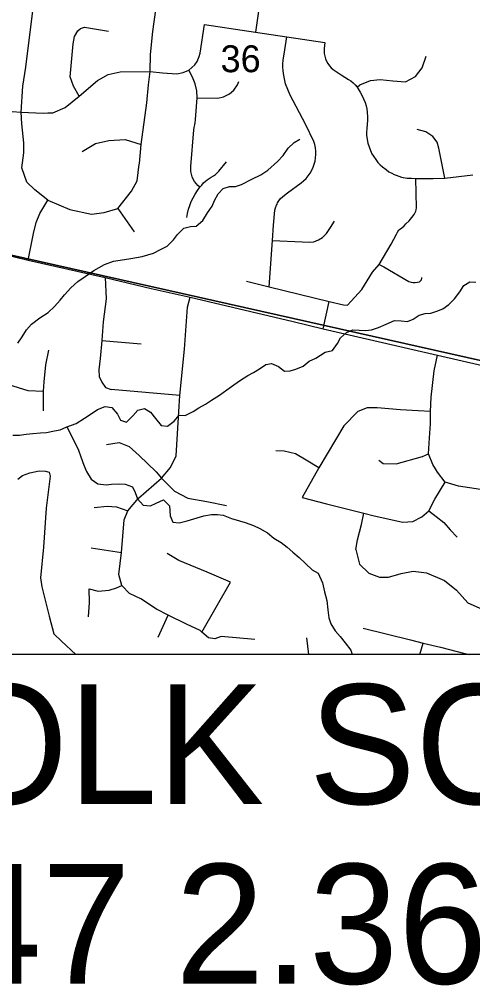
# Model space of a CAD drawing. Extents: x 0 to 34, y 0 to 22.
# Drawn here: x 5.934 to 6.638, y 18.207 to 19.714 of the extents above; entities that cross this region are included whole.
import ezdxf

# ---------------------------------------------------------------- set-up
doc = ezdxf.new("R2010")
doc.units = 0
for name, color, linetype in [('GM_X_County_Road', 7, 'Continuous'), ('GM_X_Minor_River', 7, 'Continuous'), ('GM_X_Section', 7, 'Continuous'), ('GM_X_Section_Text', 7, 'Continuous'), ('GM_X_Township_Road', 7, 'Continuous'), ('SH_Text', 7, 'Continuous')]:
    doc.layers.add(name, color=color, linetype=linetype)

msp = doc.modelspace()

# ---------------------------------------------------------------- linework, layer by layer
at = {"layer": 'GM_X_County_Road'}
for points in [[(5.0482, 19.4989), (5.2615, 19.4628), (5.4086, 19.4362), (5.7556, 19.3822), (5.814, 19.3715), (5.9052, 19.3498), (5.9474, 19.3395), (6.067, 19.3122), (6.1386, 19.2955), (6.1993, 19.2816), (6.3594, 19.2439), (6.4061, 19.2324), (6.5388, 19.202)], [(6.5388, 19.202), (6.5837, 19.1917), (6.7236, 19.1591)]]:
    msp.add_lwpolyline(points, dxfattribs=at)
at = {"layer": 'GM_X_Minor_River'}
for points in [[(6.0498, 19.3233), (6.066, 19.3327), (6.0799, 19.338), (6.0905, 19.3392), (6.107, 19.3421), (6.1249, 19.345), (6.1422, 19.3501), (6.1534, 19.3559), (6.1638, 19.3613), (6.1736, 19.3708), (6.1795, 19.3794), (6.1897, 19.3894), (6.1996, 19.3917), (6.2088, 19.3922), (6.2189, 19.401), (6.2261, 19.413), (6.2336, 19.4234), (6.2373, 19.4324), (6.243, 19.4425), (6.2504, 19.451), (6.2604, 19.4541), (6.2699, 19.4542), (6.2791, 19.4573), (6.2953, 19.4652), (6.3092, 19.4724), (6.3201, 19.4793), (6.3349, 19.4929), (6.3439, 19.5021), (6.3515, 19.5137), (6.3609, 19.5225), (6.3698, 19.5279)], [(5.9313, 19.2102), (5.9384, 19.2203), (5.9448, 19.2311), (5.9527, 19.2396), (5.9655, 19.2495), (5.9787, 19.2578), (5.9884, 19.267), (5.9971, 19.277), (6.0042, 19.2855), (6.014, 19.2963), (6.0249, 19.3062), (6.0362, 19.3142), (6.0498, 19.3233)], [(5.9236, 19.0668), (5.9339, 19.0672), (5.9442, 19.0684), (5.9549, 19.0696), (5.9667, 19.0704), (5.9758, 19.0713), (5.9884, 19.0735), (5.9972, 19.0755), (6.0076, 19.0798), (6.0219, 19.0851), (6.035, 19.0934), (6.0455, 19.1003), (6.0552, 19.1069), (6.0671, 19.1114), (6.0773, 19.11), (6.0865, 19.0998), (6.0912, 19.0905), (6.1002, 19.0872), (6.1104, 19.0972), (6.1179, 19.1057), (6.1282, 19.1084), (6.1375, 19.1028), (6.1452, 19.0931), (6.1544, 19.0822), (6.1643, 19.0811), (6.1744, 19.0888), (6.1823, 19.098), (6.1914, 19.0978), (6.2041, 19.1038), (6.213, 19.1093), (6.2234, 19.115), (6.2327, 19.1216), (6.2451, 19.1292), (6.2564, 19.1376), (6.2673, 19.1452), (6.2774, 19.1525), (6.289, 19.1598), (6.2979, 19.1644), (6.3072, 19.1702), (6.3169, 19.1772), (6.326, 19.1784), (6.3365, 19.1739), (6.3458, 19.1668), (6.355, 19.1673), (6.3638, 19.1697), (6.3749, 19.1746), (6.3843, 19.1823), (6.3947, 19.187), (6.4094, 19.1964), (6.4205, 19.1987), (6.4284, 19.2099), (6.4329, 19.2185), (6.4422, 19.2269), (6.4522, 19.2308), (6.4621, 19.2305), (6.472, 19.2298), (6.4811, 19.2307), (6.4919, 19.2346), (6.5038, 19.2399), (6.5169, 19.2456), (6.5271, 19.2449), (6.537, 19.2438), (6.5462, 19.2477), (6.5552, 19.2539), (6.5647, 19.2563), (6.5735, 19.2571), (6.5827, 19.2599), (6.5919, 19.2638), (6.6013, 19.2704), (6.6103, 19.2792), (6.6186, 19.29), (6.6249, 19.3), (6.6338, 19.3055), (6.6433, 19.3052)], [(6.0076, 19.0798), (6.0216, 19.0524), (6.0259, 19.0435), (6.0291, 19.0335), (6.034, 19.0201), (6.0383, 19.0104), (6.0455, 18.9984), (6.0556, 18.9913), (6.0685, 18.9898), (6.0772, 18.9906), (6.0886, 18.9914), (6.0985, 18.9907), (6.1098, 18.9866), (6.1137, 18.9777), (6.1176, 18.9677), (6.1264, 18.9583), (6.1374, 18.9569), (6.1467, 18.9611), (6.1578, 18.9661), (6.1671, 18.9571), (6.1681, 18.9415), (6.1724, 18.9315), (6.1823, 18.9304), (6.1945, 18.9335), (6.2102, 18.9383), (6.2206, 18.9414), (6.2324, 18.9433), (6.2419, 18.9434), (6.2506, 18.9424), (6.2638, 18.9374), (6.2762, 18.9336), (6.2849, 18.9311), (6.2977, 18.9265), (6.3078, 18.9216), (6.3194, 18.9152), (6.3294, 18.9069), (6.341, 18.9001), (6.3503, 18.8926), (6.3588, 18.8847), (6.3688, 18.8764), (6.3788, 18.8674), (6.3888, 18.8576), (6.3985, 18.852), (6.4049, 18.8373), (6.4083, 18.8232), (6.4117, 18.8097), (6.4132, 18.7949), (6.4151, 18.7827), (6.4178, 18.7731), (6.4248, 18.7626), (6.4325, 18.7536), (6.4402, 18.7439), (6.449, 18.7326), (6.4512, 18.7255)]]:
    msp.add_lwpolyline(points, dxfattribs=at)
at = {"layer": 'GM_X_Section'}
msp.add_lwpolyline([(5.8307, 20.238), (6.8362, 20.1611), (6.7522, 19.1603), (5.7435, 19.3869), (5.8084, 20.2412)], close=True, dxfattribs=at)
msp.add_lwpolyline([(5.6931, 18.7255), (5.7435, 19.3869), (6.7522, 19.1603), (6.7169, 18.7255)], dxfattribs=at)
at = {"layer": 'GM_X_Township_Road'}
for p, q in [((6.5512, 19.4208), (6.5501, 19.4666)), ((6.0867, 19.42), (6.1125, 19.3834)), ((6.4061, 19.2324), (6.4155, 19.2752)), ((6.062, 19.2142), (6.1231, 19.2092)), ((6.183, 19.1289), (6.0766, 19.1379)), ((6.0452, 18.8917), (6.0926, 18.8845)), ((6.2177, 18.7605), (6.2618, 18.8382)), ((6.1494, 18.7528), (6.1652, 18.7867)), ((6.3837, 18.7255), (6.3806, 18.7518)), ((6.5565, 18.7255), (6.5615, 18.7434))]:
    msp.add_line(p, q, dxfattribs=at)
for points in [[(6.1369, 19.6331), (6.1374, 19.6595), (6.1414, 19.6955), (6.1461, 19.729), (6.1532, 19.7494), (6.1586, 19.7709), (6.1608, 19.7942), (6.1654, 19.8361), (6.1688, 19.8678), (6.1684, 19.8833), (6.171, 19.8942), (6.1832, 19.9057), (6.2133, 19.924), (6.2423, 19.9399), (6.2615, 19.9538), (6.2789, 19.9813), (6.2981, 20.0089), (6.3079, 20.016), (6.3189, 20.0209), (6.3347, 20.0228), (6.3713, 20.0202), (6.3803, 20.142)], [(6.3396, 19.8606), (6.3294, 19.8425), (6.3192, 19.8267), (6.314, 19.7814), (6.3114, 19.7681), (6.301, 19.6943)], [(5.9405, 19.5065), (5.9406, 19.5221), (5.9376, 19.5515), (5.9364, 19.5696), (5.9394, 19.6103), (5.9437, 19.64), (5.9545, 19.7274), (5.9615, 19.7545), (5.9688, 19.763), (5.978, 19.7679), (5.9933, 19.7723), (6.0004, 19.773), (6.006, 19.7736)], [(6.0266, 19.5947), (6.0178, 19.61), (6.0127, 19.6246), (6.0172, 19.6761), (6.0196, 19.6875), (6.0248, 19.6963), (6.0289, 19.6999), (6.0352, 19.702), (6.0724, 19.6958)], [(6.1785, 19.6296), (6.1884, 19.6313), (6.197, 19.6351), (6.2067, 19.6436), (6.2101, 19.6487), (6.2134, 19.6561), (6.2148, 19.6618), (6.2215, 19.7063), (6.2906, 19.6959)], [(6.2906, 19.6959), (6.301, 19.6943), (6.3497, 19.687), (6.4085, 19.6781), (6.4077, 19.669), (6.4075, 19.6649), (6.4078, 19.6608), (6.4086, 19.6568), (6.4097, 19.6528), (6.4113, 19.649), (6.4133, 19.6454), (6.4157, 19.642), (6.4184, 19.6389), (6.4215, 19.6362), (6.4248, 19.6338), (6.4339, 19.628), (6.4455, 19.6208), (6.4492, 19.6183), (6.4527, 19.6154), (6.4559, 19.6122), (6.4587, 19.6087), (6.4636, 19.6009), (6.4664, 19.5961), (6.469, 19.5905), (6.4712, 19.5848), (6.4728, 19.5795), (6.4738, 19.5747), (6.4745, 19.5692), (6.4749, 19.5631), (6.4748, 19.557), (6.4738, 19.5446), (6.4734, 19.5377), (6.4736, 19.5339), (6.4745, 19.527), (6.4757, 19.5215), (6.4775, 19.5155), (6.4795, 19.5102), (6.4819, 19.505), (6.4841, 19.5012), (6.4877, 19.496), (6.4912, 19.4916), (6.4946, 19.4879), (6.4984, 19.4845), (6.5038, 19.4803), (6.5083, 19.477), (6.5126, 19.4747), (6.5165, 19.4728), (6.5194, 19.4717), (6.5236, 19.47), (6.5278, 19.4687), (6.5306, 19.468), (6.5337, 19.4676), (6.5367, 19.4672), (6.5406, 19.467), (6.5434, 19.467), (6.5501, 19.4666), (6.5773, 19.4664), (6.595, 19.4668), (6.6386, 19.4721)], [(6.3222, 19.298), (6.3273, 19.3701), (6.3289, 19.3936), (6.3311, 19.4171), (6.3321, 19.421), (6.3334, 19.4248), (6.3343, 19.4267), (6.3352, 19.4285), (6.3374, 19.4319), (6.3399, 19.4351), (6.3427, 19.438), (6.3459, 19.4406), (6.3506, 19.4441), (6.3717, 19.4597), (6.3757, 19.463), (6.3794, 19.4666), (6.3828, 19.4705), (6.3858, 19.4747), (6.3884, 19.4792), (6.3905, 19.4839), (6.3923, 19.4887), (6.3936, 19.4937), (6.3944, 19.4988), (6.3948, 19.5039), (6.3947, 19.5091), (6.3941, 19.5142), (6.3931, 19.5193), (6.3916, 19.5242), (6.3784, 19.5512), (6.3546, 19.596), (6.3477, 19.6139), (6.3452, 19.624), (6.3443, 19.6299), (6.3437, 19.6348), (6.3436, 19.6398), (6.3435, 19.6443), (6.344, 19.6506), (6.3444, 19.6545), (6.3453, 19.6598), (6.3497, 19.687)], [(6.4587, 19.6087), (6.4629, 19.6124), (6.4795, 19.6192), (6.4946, 19.6207), (6.5142, 19.6185), (6.5338, 19.617), (6.5497, 19.6253), (6.5602, 19.6388), (6.5662, 19.6569)], [(5.978, 19.5686), (5.9859, 19.5689), (6.0049, 19.5771), (6.0266, 19.5947), (6.0555, 19.6192), (6.0598, 19.6216)], [(6.0598, 19.6216), (6.0721, 19.6283), (6.0907, 19.6327), (6.1369, 19.6331)], [(6.1203, 19.4898), (6.1233, 19.5194), (6.1321, 19.5841), (6.1346, 19.6125), (6.1369, 19.6331)], [(6.1369, 19.6331), (6.1565, 19.6309), (6.1785, 19.6296)], [(6.2078, 19.5583), (6.2103, 19.5919), (6.2095, 19.6029), (6.2071, 19.6137), (6.2032, 19.6241), (6.197, 19.6351)], [(6.2103, 19.5919), (6.2423, 19.5916), (6.2509, 19.5936), (6.2603, 19.5981), (6.2673, 19.6042), (6.2728, 19.612), (6.2752, 19.6174)], [(5.9087, 19.5717), (5.9364, 19.5696), (5.971, 19.5683), (5.978, 19.5686)], [(6.2144, 19.4529), (6.2113, 19.4556), (6.2086, 19.4587), (6.2062, 19.462), (6.2042, 19.4656), (6.2026, 19.4693), (6.2014, 19.4732), (6.2006, 19.4772), (6.2003, 19.4813), (6.2004, 19.4854), (6.2049, 19.5421), (6.2054, 19.546), (6.2064, 19.5499), (6.2073, 19.5537), (6.2078, 19.5576), (6.2078, 19.5583)], [(6.595, 19.4668), (6.5859, 19.5136), (6.5832, 19.523), (6.5768, 19.5321), (6.5659, 19.5389), (6.5523, 19.5426)], [(6.0313, 19.5083), (6.0519, 19.5209), (6.0731, 19.5255), (6.0982, 19.5272), (6.1233, 19.5194)], [(5.9783, 19.4328), (5.9576, 19.4489), (5.9455, 19.461), (5.9376, 19.4829), (5.9405, 19.5065)], [(5.9783, 19.4328), (6.012, 19.4183), (6.046, 19.4112), (6.0656, 19.4136), (6.0867, 19.42), (6.108, 19.4465), (6.1169, 19.4628), (6.1202, 19.4889), (6.1203, 19.4898)], [(6.1942, 19.4058), (6.1953, 19.4122), (6.1968, 19.4185), (6.1987, 19.4247), (6.201, 19.4307), (6.2038, 19.4366), (6.2069, 19.4423), (6.2105, 19.4477), (6.2144, 19.4529), (6.2173, 19.4563), (6.2203, 19.4596), (6.223, 19.4622), (6.2259, 19.4645), (6.229, 19.4666), (6.2322, 19.4685), (6.2355, 19.4704), (6.2386, 19.4726), (6.2414, 19.4752), (6.244, 19.478), (6.2557, 19.4923)], [(5.9474, 19.3395), (5.956, 19.3811), (5.96, 19.3982), (5.9657, 19.4119), (5.9783, 19.4328)], [(6.2871, 19.3065), (6.3222, 19.298), (6.4155, 19.2752), (6.4379, 19.2698), (6.4438, 19.2694), (6.4496, 19.2756), (6.4661, 19.2935), (6.4828, 19.3207), (6.4933, 19.3325), (6.5116, 19.3644), (6.5202, 19.3799), (6.5217, 19.3831), (6.5239, 19.3866), (6.5276, 19.3893), (6.5318, 19.393), (6.5348, 19.3959), (6.5395, 19.4004), (6.5441, 19.4058), (6.5476, 19.4107), (6.5501, 19.4157), (6.5506, 19.4176), (6.5512, 19.4208)], [(6.3273, 19.3701), (6.3733, 19.3681), (6.3852, 19.3672), (6.3916, 19.368), (6.3988, 19.371), (6.4049, 19.3749), (6.4115, 19.3809), (6.4174, 19.39), (6.4237, 19.4002)], [(6.4933, 19.3325), (6.5002, 19.3291), (6.5392, 19.3062), (6.5427, 19.3052), (6.5461, 19.3044), (6.5493, 19.3044), (6.5525, 19.3049), (6.5557, 19.3059), (6.5575, 19.3074), (6.5587, 19.3089), (6.5597, 19.3111), (6.5597, 19.3126)], [(6.067, 19.3122), (6.0687, 19.2793), (6.0641, 19.2434), (6.062, 19.2142), (6.0593, 19.1861), (6.0573, 19.1685), (6.0581, 19.1582), (6.0621, 19.1494), (6.0678, 19.1411), (6.0766, 19.1379)], [(6.182, 19.1119), (6.183, 19.1289), (6.1903, 19.2007), (6.1953, 19.2664), (6.1993, 19.2816)], [(5.9714, 19.1051), (5.9714, 19.1254), (5.9711, 19.1353), (5.9722, 19.1501), (5.9747, 19.1765), (5.9797, 19.1993)], [(6.5808, 19.0145), (6.5767, 19.0213), (6.5699, 19.0379), (6.5713, 19.063), (6.5728, 19.0844), (6.5729, 19.1036), (6.5738, 19.1261), (6.5786, 19.1671), (6.5837, 19.1917)], [(5.9171, 19.1458), (5.9469, 19.1365), (5.9711, 19.1353)], [(6.3, 18.7492), (6.2477, 18.7535), (6.2378, 18.7502), (6.228, 18.7515), (6.2177, 18.7605), (6.2149, 18.763), (6.1936, 18.7729), (6.1652, 18.7867), (6.1468, 18.7964), (6.1228, 18.8122), (6.1051, 18.8207), (6.0929, 18.8329), (6.0883, 18.8503), (6.0926, 18.8845), (6.0965, 18.9351), (6.1024, 18.9493), (6.1192, 18.9687), (6.1546, 19.0003), (6.1685, 19.0165), (6.1777, 19.0349), (6.182, 19.1119)], [(6.4851, 19.1095), (6.4746, 19.1093), (6.46, 19.1036), (6.438, 19.0817), (6.3991, 19.016), (6.3734, 18.9701)], [(6.5729, 19.1036), (6.5537, 19.105), (6.5265, 19.1062), (6.4899, 19.1096), (6.4851, 19.1095)], [(6.0692, 19.0527), (6.0892, 19.0558), (6.1043, 19.0491), (6.1198, 19.0356), (6.1465, 19.0097), (6.1546, 19.0003), (6.175, 18.9796), (6.1957, 18.9691), (6.225, 18.9638), (6.2558, 18.9574)], [(6.3991, 19.016), (6.3798, 19.0283), (6.3631, 19.0378), (6.3454, 19.042), (6.3324, 19.0424)], [(6.4925, 19.0281), (6.4991, 19.0231), (6.5195, 19.0224), (6.5603, 19.0336), (6.5699, 19.0379)], [(5.9314, 18.9983), (5.9389, 19.0043), (5.9501, 19.0083), (5.9644, 19.0115), (5.9746, 19.0108), (5.9803, 19.0094), (5.9817, 19.0033), (5.9755, 18.9536), (5.9714, 18.8929), (5.9665, 18.8451), (5.9689, 18.8312), (5.98, 18.7854), (5.9874, 18.758), (5.9995, 18.7464), (6.0218, 18.7255)], [(6.7589, 18.9839), (6.7088, 18.9822), (6.6969, 18.982), (6.6669, 18.981), (6.6507, 18.9824), (6.6162, 18.9878), (6.5957, 18.994), (6.5838, 19.0094), (6.5808, 19.0145)], [(6.3734, 18.9701), (6.4113, 18.9602), (6.4694, 18.9457), (6.4854, 18.9417), (6.53, 18.9315), (6.5452, 18.9326), (6.5593, 18.9399), (6.5701, 18.949), (6.5799, 18.9673), (6.5957, 18.994)], [(6.05, 18.9544), (6.0703, 18.9566), (6.0848, 18.9552), (6.1024, 18.9493)], [(6.4571, 18.889), (6.4596, 18.9043), (6.4656, 18.9282), (6.4694, 18.9457)], [(6.5701, 18.949), (6.5817, 18.9405), (6.5936, 18.9313), (6.6037, 18.9197), (6.6143, 18.9083)], [(6.4571, 18.889), (6.4627, 18.8664), (6.4769, 18.8522), (6.4934, 18.8461), (6.5075, 18.8461), (6.5271, 18.8517), (6.5458, 18.8553), (6.5668, 18.8529), (6.5945, 18.8407), (6.6134, 18.8258), (6.6308, 18.8062), (6.658, 18.7942), (6.6811, 18.7934), (6.7114, 18.7978), (6.7563, 18.7948)], [(6.2618, 18.8382), (6.2259, 18.854), (6.1819, 18.8718), (6.1637, 18.8826)], [(6.0415, 18.7844), (6.043, 18.8063), (6.0425, 18.8277), (6.0563, 18.8243), (6.0732, 18.8258), (6.0849, 18.8293), (6.0929, 18.8329)], [(6.4685, 18.7666), (6.5416, 18.7485), (6.5615, 18.7434), (6.5887, 18.7371), (6.6263, 18.727), (6.6335, 18.7255)]]:
    msp.add_lwpolyline(points, dxfattribs=at)
at = {"layer": 'SH_Text'}
msp.add_lwpolyline([(8.8041, 18.7255), (5.1102, 18.7255), (5.1102, 18.1592), (8.8041, 18.1592)], close=True, dxfattribs=at)

# ---------------------------------------------------------------- texts
at = {"layer": 'GM_X_Section_Text'}
msp.add_text('36', height=0.04186, rotation=0, dxfattribs=at).set_placement((6.2466, 19.6319))
at = {"layer": 'SH_Text'}
for s, p in [('NORFOLK SOUTHERN RAILWAY', (5.1099, 18.4929)), ('BUT-747 2.36 SLM', (5.1099, 18.2133))]:
    msp.add_text(s, height=0.18634, dxfattribs=at).set_placement(p)

doc.saveas('drawing.dxf')
